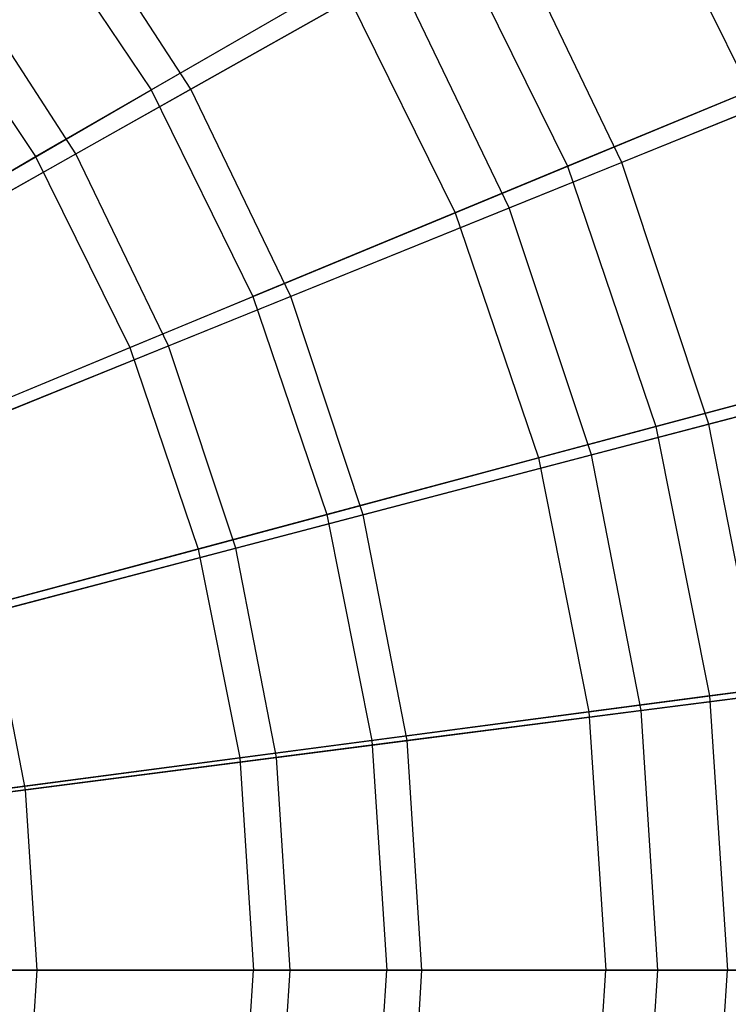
# Model space of a CAD drawing. Extents: x 0.2 to 40.1, y -6.7 to 6.7.
# Tile 470 of 516: x 36.042 to 36.52, y -3.371 to -2.706. Entities that reach past the tile are written whole.
import ezdxf

# ---------------------------------------------------------------- set-up
doc = ezdxf.new("R2010")
doc.units = 0
doc.header["$MEASUREMENT"] = 0
doc.layers.get('0').update_dxf_attribs({"color": 13, "linetype": 'CONTINUOUS'})

# ---------------------------------------------------------------- blocks, each defined once
blk = doc.blocks.new('SNOWBALL_XIV_PM3_STL')
at = {"color": 0}
for p, q in [((36.44489, -2.57189, 8.20342), (36.53468, -2.75397, 8.20342)), ((36.44489, -2.57189, 8.20342), (36.53468, -2.75397, 8.20342)), ((36.04403, -2.62412, 11.751), (36.13044, -2.75343, 11.751)), ((36.04403, -2.62412, 11.751), (36.13044, -2.75343, 11.751)), ((36.15735, -2.75286, 11.85545), (36.07258, -2.62263, 11.85545)), ((36.15735, -2.75286, 11.85545), (36.07258, -2.62263, 11.85545)), ((36.13044, -2.75343, 11.751), (36.32957, -2.63847, 11.57394)), ((36.13044, -2.75343, 11.751), (36.32957, -2.63847, 11.57394)), ((36.36758, -2.63446, 11.69), (36.15735, -2.75286, 11.85545)), ((36.36758, -2.63446, 11.69), (36.15735, -2.75286, 11.85545)), ((36.32957, -2.63847, 11.57394), (36.41166, -2.80493, 11.57394)), ((36.32957, -2.63847, 11.57394), (36.41166, -2.80493, 11.57394)), ((36.44842, -2.80231, 11.69), (36.36758, -2.63446, 11.69)), ((36.44842, -2.80231, 11.69), (36.36758, -2.63446, 11.69)), ((35.97263, -2.67891, 7.84249), (36.0525, -2.79843, 7.84249)), ((35.97263, -2.67891, 7.84249), (36.0525, -2.79843, 7.84249)), ((36.07977, -2.79655, 7.75039), (36.00123, -2.67588, 7.75039)), ((36.07977, -2.79655, 7.75039), (36.00123, -2.67588, 7.75039)), ((36.0525, -2.79843, 7.84249), (36.25848, -2.67951, 8.00877)), ((36.0525, -2.79843, 7.84249), (36.25848, -2.67951, 8.00877)), ((36.07977, -2.79655, 7.75039), (36.29606, -2.67474, 7.90522)), ((36.07977, -2.79655, 7.75039), (36.29606, -2.67474, 7.90522)), ((36.25848, -2.67951, 8.00877), (36.33582, -2.83634, 8.00877)), ((36.25848, -2.67951, 8.00877), (36.33582, -2.83634, 8.00877)), ((36.37233, -2.83312, 7.90522), (36.29606, -2.67474, 7.90522)), ((36.37233, -2.83312, 7.90522), (36.29606, -2.67474, 7.90522)), ((36.60204, -2.72607, 11.3696), (36.41166, -2.80493, 11.57394)), ((36.60204, -2.72607, 11.3696), (36.41166, -2.80493, 11.57394)), ((36.6514, -2.72014, 11.496), (36.44842, -2.80231, 11.69)), ((36.6514, -2.72014, 11.496), (36.44842, -2.80231, 11.69)), ((36.15735, -2.75286, 11.85545), (35.93091, -2.88039, 11.9898)), ((36.15735, -2.75286, 11.85545), (35.93091, -2.88039, 11.9898)), ((36.22477, -2.89286, 11.85545), (36.15735, -2.75286, 11.85545)), ((36.22477, -2.89286, 11.85545), (36.15735, -2.75286, 11.85545)), ((36.37233, -2.83312, 7.90522), (36.58292, -2.74786, 8.08955)), ((36.37233, -2.83312, 7.90522), (36.58292, -2.74786, 8.08955)), ((35.91374, -2.87854, 11.898), (36.13044, -2.75343, 11.751)), ((35.91374, -2.87854, 11.898), (36.13044, -2.75343, 11.751)), ((36.13044, -2.75343, 11.751), (36.19923, -2.89292, 11.751)), ((36.13044, -2.75343, 11.751), (36.19923, -2.89292, 11.751)), ((36.33582, -2.83634, 8.00877), (36.53468, -2.75397, 8.20342)), ((36.33582, -2.83634, 8.00877), (36.53468, -2.75397, 8.20342)), ((35.83017, -2.92679, 7.70716), (36.0525, -2.79843, 7.84249)), ((35.83017, -2.92679, 7.70716), (36.0525, -2.79843, 7.84249)), ((35.84847, -2.92682, 7.62744), (36.07977, -2.79655, 7.75039)), ((35.84847, -2.92682, 7.62744), (36.07977, -2.79655, 7.75039)), ((36.0525, -2.79843, 7.84249), (36.11608, -2.92736, 7.84249)), ((36.0525, -2.79843, 7.84249), (36.11608, -2.92736, 7.84249)), ((36.14224, -2.92627, 7.75039), (36.07977, -2.79655, 7.75039)), ((36.14224, -2.92627, 7.75039), (36.07977, -2.79655, 7.75039)), ((36.41166, -2.80493, 11.57394), (36.19923, -2.89292, 11.751)), ((36.41166, -2.80493, 11.57394), (36.19923, -2.89292, 11.751)), ((36.44842, -2.80231, 11.69), (36.22477, -2.89286, 11.85545)), ((36.44842, -2.80231, 11.69), (36.22477, -2.89286, 11.85545)), ((36.41166, -2.80493, 11.57394), (36.47132, -2.98068, 11.57394)), ((36.41166, -2.80493, 11.57394), (36.47132, -2.98068, 11.57394)), ((36.50713, -2.97913, 11.69), (36.44842, -2.80231, 11.69)), ((36.50713, -2.97913, 11.69), (36.44842, -2.80231, 11.69)), ((36.11608, -2.92736, 7.84249), (36.33582, -2.83634, 8.00877)), ((36.11608, -2.92736, 7.84249), (36.33582, -2.83634, 8.00877)), ((36.14224, -2.92627, 7.75039), (36.37233, -2.83312, 7.90522)), ((36.14224, -2.92627, 7.75039), (36.37233, -2.83312, 7.90522)), ((36.33582, -2.83634, 8.00877), (36.39202, -3.00193, 8.00877)), ((36.33582, -2.83634, 8.00877), (36.39202, -3.00193, 8.00877)), ((36.42773, -2.99995, 7.90522), (36.37233, -2.83312, 7.90522)), ((36.42773, -2.99995, 7.90522), (36.37233, -2.83312, 7.90522)), ((35.96805, -2.98868, 11.898), (36.19923, -2.89292, 11.751)), ((35.96805, -2.98868, 11.898), (36.19923, -2.89292, 11.751)), ((36.22477, -2.89286, 11.85545), (35.98388, -2.99039, 11.9898)), ((36.22477, -2.89286, 11.85545), (35.98388, -2.99039, 11.9898)), ((36.19923, -2.89292, 11.751), (36.24922, -3.04019, 11.751)), ((36.19923, -2.89292, 11.751), (36.24922, -3.04019, 11.751)), ((36.27373, -3.04033, 11.85545), (36.22477, -2.89286, 11.85545)), ((36.27373, -3.04033, 11.85545), (36.22477, -2.89286, 11.85545)), ((36.71895, -2.92358, 11.496), (36.50713, -2.97913, 11.69)), ((36.71895, -2.92358, 11.496), (36.50713, -2.97913, 11.69)), ((35.8789, -3.02561, 7.70716), (36.11608, -2.92736, 7.84249)), ((35.8789, -3.02561, 7.70716), (36.11608, -2.92736, 7.84249)), ((35.89618, -3.02589, 7.62744), (36.14224, -2.92627, 7.75039)), ((35.89618, -3.02589, 7.62744), (36.14224, -2.92627, 7.75039)), ((36.11608, -2.92736, 7.84249), (36.16229, -3.06349, 7.84249)), ((36.11608, -2.92736, 7.84249), (36.16229, -3.06349, 7.84249)), ((36.18761, -3.06292, 7.75039), (36.14224, -2.92627, 7.75039)), ((36.18761, -3.06292, 7.75039), (36.14224, -2.92627, 7.75039)), ((36.67036, -2.92735, 11.3696), (36.47132, -2.98068, 11.57394)), ((36.67036, -2.92735, 11.3696), (36.47132, -2.98068, 11.57394)), ((36.42773, -2.99995, 7.90522), (36.64749, -2.94232, 8.08955)), ((36.42773, -2.99995, 7.90522), (36.64749, -2.94232, 8.08955)), ((36.39202, -3.00193, 8.00877), (36.59994, -2.94622, 8.20342)), ((36.39202, -3.00193, 8.00877), (36.59994, -2.94622, 8.20342)), ((36.47132, -2.98068, 11.57394), (36.24922, -3.04019, 11.751)), ((36.47132, -2.98068, 11.57394), (36.24922, -3.04019, 11.751)), ((36.50713, -2.97913, 11.69), (36.27373, -3.04033, 11.85545)), ((36.50713, -2.97913, 11.69), (36.27373, -3.04033, 11.85545)), ((36.47132, -2.98068, 11.57394), (36.50753, -3.16272, 11.57394)), ((36.47132, -2.98068, 11.57394), (36.50753, -3.16272, 11.57394)), ((36.54274, -3.162, 11.69), (36.50713, -2.97913, 11.69)), ((36.54274, -3.162, 11.69), (36.50713, -2.97913, 11.69)), ((36.16229, -3.06349, 7.84249), (36.39202, -3.00193, 8.00877)), ((36.16229, -3.06349, 7.84249), (36.39202, -3.00193, 8.00877)), ((36.18761, -3.06292, 7.75039), (36.42773, -2.99995, 7.90522)), ((36.18761, -3.06292, 7.75039), (36.42773, -2.99995, 7.90522)), ((36.39202, -3.00193, 8.00877), (36.42614, -3.17343, 8.00877)), ((36.39202, -3.00193, 8.00877), (36.42614, -3.17343, 8.00877)), ((36.46133, -3.1725, 7.90522), (36.42773, -2.99995, 7.90522)), ((36.46133, -3.1725, 7.90522), (36.42773, -2.99995, 7.90522)), ((36.24922, -3.04019, 11.751), (36.00752, -3.10496, 11.898)), ((36.24922, -3.04019, 11.751), (36.00752, -3.10496, 11.898)), ((36.27373, -3.04033, 11.85545), (36.02235, -3.10625, 11.9898)), ((36.27373, -3.04033, 11.85545), (36.02235, -3.10625, 11.9898)), ((36.24922, -3.04019, 11.751), (36.27956, -3.19273, 11.751)), ((36.24922, -3.04019, 11.751), (36.27956, -3.19273, 11.751)), ((36.30344, -3.19286, 11.85545), (36.27373, -3.04033, 11.85545)), ((36.30344, -3.19286, 11.85545), (36.27373, -3.04033, 11.85545)), ((35.91431, -3.12993, 7.70716), (36.16229, -3.06349, 7.84249)), ((35.91431, -3.12993, 7.70716), (36.16229, -3.06349, 7.84249)), ((35.93083, -3.13025, 7.62744), (36.18761, -3.06292, 7.75039)), ((35.93083, -3.13025, 7.62744), (36.18761, -3.06292, 7.75039)), ((36.16229, -3.06349, 7.84249), (36.19033, -3.20448, 7.84249)), ((36.16229, -3.06349, 7.84249), (36.19033, -3.20448, 7.84249)), ((36.21514, -3.20424, 7.75039), (36.18761, -3.06292, 7.75039)), ((36.21514, -3.20424, 7.75039), (36.18761, -3.06292, 7.75039)), ((36.04569, -3.22609, 11.9898), (36.02235, -3.10625, 11.9898)), ((36.04569, -3.22609, 11.9898), (36.02235, -3.10625, 11.9898)), ((36.71183, -3.13582, 11.3696), (36.50753, -3.16272, 11.57394)), ((36.71183, -3.13582, 11.3696), (36.50753, -3.16272, 11.57394)), ((36.42614, -3.17343, 8.00877), (36.63955, -3.14534, 8.20342)), ((36.42614, -3.17343, 8.00877), (36.63955, -3.14534, 8.20342)), ((36.46133, -3.1725, 7.90522), (36.68665, -3.14345, 8.08955)), ((36.46133, -3.1725, 7.90522), (36.68665, -3.14345, 8.08955)), ((36.50753, -3.16272, 11.57394), (36.27956, -3.19273, 11.751)), ((36.50753, -3.16272, 11.57394), (36.27956, -3.19273, 11.751)), ((36.54274, -3.162, 11.69), (36.30344, -3.19286, 11.85545)), ((36.54274, -3.162, 11.69), (36.30344, -3.19286, 11.85545)), ((36.50753, -3.16272, 11.57394), (36.51967, -3.34793, 11.57394)), ((36.50753, -3.16272, 11.57394), (36.51967, -3.34793, 11.57394)), ((36.19033, -3.20448, 7.84249), (36.42614, -3.17343, 8.00877)), ((36.19033, -3.20448, 7.84249), (36.42614, -3.17343, 8.00877)), ((36.21514, -3.20424, 7.75039), (36.46133, -3.1725, 7.90522)), ((36.21514, -3.20424, 7.75039), (36.46133, -3.1725, 7.90522)), ((36.42614, -3.17343, 8.00877), (36.43757, -3.34793, 8.00877)), ((36.42614, -3.17343, 8.00877), (36.43757, -3.34793, 8.00877)), ((36.47259, -3.34793, 7.90522), (36.46133, -3.1725, 7.90522)), ((36.47259, -3.34793, 7.90522), (36.46133, -3.1725, 7.90522)), ((36.27956, -3.19273, 11.751), (36.03148, -3.22539, 11.898)), ((36.27956, -3.19273, 11.751), (36.03148, -3.22539, 11.898)), ((36.30344, -3.19286, 11.85545), (36.04569, -3.22609, 11.9898)), ((36.30344, -3.19286, 11.85545), (36.04569, -3.22609, 11.9898)), ((36.27956, -3.19273, 11.751), (36.28973, -3.34793, 11.751)), ((36.27956, -3.19273, 11.751), (36.28973, -3.34793, 11.751)), ((36.31339, -3.34793, 11.85545), (36.30344, -3.19286, 11.85545)), ((36.31339, -3.34793, 11.85545), (36.30344, -3.19286, 11.85545)), ((35.93581, -3.23799, 7.70716), (36.19033, -3.20448, 7.84249)), ((35.93581, -3.23799, 7.70716), (36.19033, -3.20448, 7.84249)), ((35.95185, -3.23819, 7.62744), (36.21514, -3.20424, 7.75039)), ((35.95185, -3.23819, 7.62744), (36.21514, -3.20424, 7.75039)), ((36.19033, -3.20448, 7.84249), (36.19973, -3.34793, 7.84249)), ((36.19033, -3.20448, 7.84249), (36.19973, -3.34793, 7.84249)), ((36.22436, -3.34793, 7.75039), (36.21514, -3.20424, 7.75039)), ((36.22436, -3.34793, 7.75039), (36.21514, -3.20424, 7.75039)), ((36.04569, -3.22609, 11.9898), (35.77344, -3.26119, 12.09099)), ((36.04569, -3.22609, 11.9898), (35.77344, -3.26119, 12.09099)), ((36.05351, -3.34793, 11.9898), (36.04569, -3.22609, 11.9898)), ((36.05351, -3.34793, 11.9898), (36.04569, -3.22609, 11.9898)), ((36.05351, -3.34793, 11.9898), (35.77901, -3.34793, 12.09099)), ((36.05351, -3.34793, 11.9898), (35.77901, -3.34793, 12.09099)), ((36.19973, -3.34793, 7.84249), (35.94301, -3.34793, 7.70716)), ((36.19973, -3.34793, 7.84249), (35.94301, -3.34793, 7.70716)), ((35.9589, -3.34793, 7.62744), (36.22436, -3.34793, 7.75039)), ((35.9589, -3.34793, 7.62744), (36.22436, -3.34793, 7.75039)), ((36.03951, -3.34793, 11.898), (36.28973, -3.34793, 11.751)), ((36.03951, -3.34793, 11.898), (36.28973, -3.34793, 11.751)), ((36.04569, -3.46976, 11.9898), (36.05351, -3.34793, 11.9898)), ((36.04569, -3.46976, 11.9898), (36.05351, -3.34793, 11.9898)), ((36.31339, -3.34793, 11.85545), (36.05351, -3.34793, 11.9898)), ((36.31339, -3.34793, 11.85545), (36.05351, -3.34793, 11.9898)), ((36.19033, -3.49137, 7.84249), (36.19973, -3.34793, 7.84249)), ((36.19033, -3.49137, 7.84249), (36.19973, -3.34793, 7.84249)), ((36.43757, -3.34793, 8.00877), (36.19973, -3.34793, 7.84249)), ((36.43757, -3.34793, 8.00877), (36.19973, -3.34793, 7.84249)), ((36.21514, -3.49161, 7.75039), (36.22436, -3.34793, 7.75039)), ((36.21514, -3.49161, 7.75039), (36.22436, -3.34793, 7.75039)), ((36.22436, -3.34793, 7.75039), (36.47259, -3.34793, 7.90522)), ((36.22436, -3.34793, 7.75039), (36.47259, -3.34793, 7.90522)), ((36.27956, -3.50312, 11.751), (36.28973, -3.34793, 11.751)), ((36.27956, -3.50312, 11.751), (36.28973, -3.34793, 11.751)), ((36.28973, -3.34793, 11.751), (36.51967, -3.34793, 11.57394)), ((36.28973, -3.34793, 11.751), (36.51967, -3.34793, 11.57394)), ((36.30344, -3.50299, 11.85545), (36.31339, -3.34793, 11.85545)), ((36.30344, -3.50299, 11.85545), (36.31339, -3.34793, 11.85545)), ((36.55468, -3.34793, 11.69), (36.31339, -3.34793, 11.85545)), ((36.55468, -3.34793, 11.69), (36.31339, -3.34793, 11.85545)), ((36.42614, -3.52242, 8.00877), (36.43757, -3.34793, 8.00877)), ((36.42614, -3.52242, 8.00877), (36.43757, -3.34793, 8.00877)), ((36.65283, -3.34793, 8.20342), (36.43757, -3.34793, 8.00877)), ((36.65283, -3.34793, 8.20342), (36.43757, -3.34793, 8.00877)), ((36.46133, -3.52335, 7.90522), (36.47259, -3.34793, 7.90522)), ((36.46133, -3.52335, 7.90522), (36.47259, -3.34793, 7.90522)), ((36.47259, -3.34793, 7.90522), (36.69978, -3.34793, 8.08955)), ((36.47259, -3.34793, 7.90522), (36.69978, -3.34793, 8.08955)), ((36.50753, -3.53313, 11.57394), (36.51967, -3.34793, 11.57394)), ((36.50753, -3.53313, 11.57394), (36.51967, -3.34793, 11.57394)), ((36.51967, -3.34793, 11.57394), (36.72573, -3.34793, 11.3696)), ((36.51967, -3.34793, 11.57394), (36.72573, -3.34793, 11.3696))]:
    blk.add_line(p, q, dxfattribs=at)
blk = doc.blocks.new('GRUPUJ_1')
at = {"color": 0}
blk.add_blockref('SNOWBALL_XIV_PM3_STL', (-0.20617, 6.65964, -0.51186), dxfattribs=at)

msp = doc.modelspace()

# ---------------------------------------------------------------- block references
at = {"color": 0}
msp.add_blockref('GRUPUJ_1', (0.20617, -6.65964, 0.51186), dxfattribs=at)

doc.saveas('drawing.dxf')
